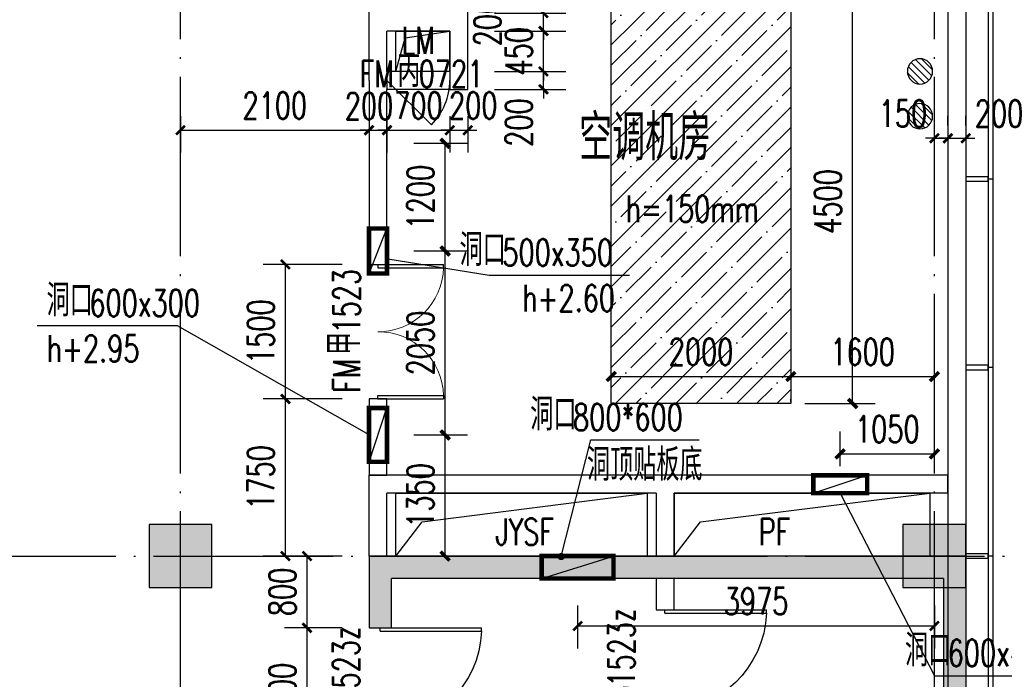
# Model space of a CAD drawing. Extents: x 797781 to 1255204, y 21234 to 1024248.
# Tile 663 of 1056: x 978716 to 989687, y 674708 to 682057. Entities that reach past the tile are written whole.
import ezdxf

# ---------------------------------------------------------------- set-up
doc = ezdxf.new("R2010")
doc.units = 0
doc.header["$LTSCALE"] = 1000
doc.header["$MEASUREMENT"] = 0
doc.linetypes.add('230303生产综合楼-平面图_t8$0$DOTE', pattern=[2.42, 2, -0.2, 0.02, -0.2])
for name, color, linetype in [('230303生产综合楼-平面图_t8$0$3T_WOOD', 21, 'Continuous'), ('230303生产综合楼-平面图_t8$0$COLUMN', 40, 'Continuous'), ('230303生产综合楼-平面图_t8$0$CURTWALL', 4, 'Continuous'), ('230303生产综合楼-平面图_t8$0$DIM_LEAD', 3, 'Continuous'), ('230303生产综合楼-平面图_t8$0$DOOR_FIRE', 4, 'Continuous'), ('230303生产综合楼-平面图_t8$0$DOOR_FIRE_TEXT', 7, 'Continuous'), ('230303生产综合楼-平面图_t8$0$DOTE', 1, '230303生产综合楼-平面图_t8$0$DOTE'), ('230303生产综合楼-平面图_t8$0$H-楼板留洞', 6, 'Continuous'), ('230303生产综合楼-平面图_t8$0$PUB_DIM', 3, 'Continuous'), ('230303生产综合楼-平面图_t8$0$PUB_HATCH', 8, 'Continuous'), ('230303生产综合楼-平面图_t8$0$PUB_TEXT', 7, 'Continuous'), ('230303生产综合楼-平面图_t8$0$STAIR', 2, 'Continuous'), ('230303生产综合楼-平面图_t8$0$WALL', 40, 'Continuous'), ('230303生产综合楼-平面图_t8$0$WINDOW_TEXT', 7, 'Continuous'), ('230303生产综合楼-平面图_t8$0$条件', 7, 'Continuous'), ('230303生产综合楼-平面图_t8$0$板洞', 6, 'Continuous'), ('230303生产综合楼-平面图_t8$0$水管', 4, 'Continuous'), ('A-暖通提建筑洞口', 1, 'Continuous'), ('DIM_LEAD', 3, 'Continuous'), ('DUCT-新风设备标注', 3, 'Continuous'), ('EQUIP_地漏', 7, 'Continuous'), ('PUB_DIM', 3, 'Continuous'), ('PUB_HATCH', 8, 'Continuous'), ('PUB_TEXT', 7, 'Continuous'), ('WINDOW', 4, 'Continuous')]:
    doc.layers.add(name, color=color, linetype=linetype)
doc.styles.add('230303生产综合楼-平面图_t8$0$_TCH_DIM', font='SIMPLEX', dxfattribs={"bigfont": 'GBCBIG'})
doc.styles.add('230303生产综合楼-平面图_T8$0$_TCH_DIM_T3', font='SIMPLEX', dxfattribs={"width": 0.705882, "bigfont": 'GBCBIG'})
doc.styles.add('230303生产综合楼-平面图_t8$0$_TCH_WINDOW', font='SIMPLEX', dxfattribs={"height": 3.5, "bigfont": 'GBCBIG'})
doc.styles.add('_TCH_DIM', font='SIMPLEX', dxfattribs={"bigfont": 'GBCBIG'})
doc.styles.add('_TCH_DIM_T3', font='SIMPLEX', dxfattribs={"width": 0.705882, "bigfont": 'GBCBIG'})
doc.dimstyles.new('230303生产综合楼-平面图_T8$0$_TCH_ARCH&&100', dxfattribs={"dimtxt": 297.5, "dimasz": 100, "dimexe": 250, "dimexo": 300, "dimgap": 126.25, "dimtad": 1, "dimdec": 0, "dimzin": 0, "dimdsep": 46, "dimtxsty": '230303生产综合楼-平面图_T8$0$_TCH_DIM_T3', "dimblk": '230303生产综合楼-平面图_t8$0$_ArchTick', "dimcen": 0.09, "dimclrt": 7, "dimazin": 2, "dimtfac": 1, "dimtdec": 0, "dimtix": 1, "dimtmove": 2, "dimatfit": 3, "dimfxl": 1, "dimtolj": 1, "dimtzin": 0, "dimarcsym": 0})
doc.dimstyles.new('_TCH_ARCH&&100', dxfattribs={"dimtxt": 297.5, "dimasz": 100, "dimexe": 250, "dimexo": 300, "dimgap": 126.25, "dimtad": 1, "dimdec": 0, "dimzin": 0, "dimdsep": 46, "dimtxsty": '_TCH_DIM_T3', "dimblk": 'ARCHTICK', "dimcen": 0.09, "dimclrt": 7, "dimazin": 2, "dimtfac": 1, "dimtdec": 0, "dimtix": 1, "dimtmove": 2, "dimatfit": 3, "dimfxl": 1, "dimtolj": 1, "dimtzin": 0, "dimarcsym": 0})

# ---------------------------------------------------------------- blocks, each defined once
blk = doc.blocks.new('_ArchTick')
at = {"color": 0, "linetype": 'ByBlock', "const_width": 0.4}
blk.add_lwpolyline([(-0.5, -0.5), (0.5, 0.5)], dxfattribs=at)
blk = doc.blocks.new('*D6590')
at = {"layer": 'Defpoints', "color": 0, "transparency": 16777216}
for p in [(750509, 570018), (749459, 569580), (750509, 569580)]:
    blk.add_point(p, dxfattribs=at)
at = {"layer": 'PUB_DIM', "color": 0, "lineweight": -2, "transparency": 16777216}
for p, q in [((749459, 569880), (749459, 570268)), ((750509, 569880), (750509, 570268)), ((749459, 570018), (750509, 570018))]:
    blk.add_line(p, q, dxfattribs=at)
at = {"layer": 'PUB_DIM', "color": 0, "lineweight": -2, "transparency": 16777216, "xscale": 100, "yscale": 100, "zscale": 100, "rotation": 180}
blk.add_blockref('_ArchTick', (749459, 570018), dxfattribs=at)
at = {"layer": 'PUB_DIM', "color": 0, "lineweight": -2, "transparency": 16777216, "xscale": 100, "yscale": 100, "zscale": 100}
blk.add_blockref('_ArchTick', (750509, 570018), dxfattribs=at)
at = {"layer": 'PUB_DIM', "color": 7, "transparency": 16777216, "insert": (749984, 570293), "char_height": 297.5, "attachment_point": 5, "style": '_TCH_DIM_T3'}
blk.add_mtext('\\A1;1050', dxfattribs=at)
blk = doc.blocks.new('*D6595')
at = {"layer": 'Defpoints', "color": 0, "transparency": 16777216}
for p in [(744409, 570229), (745057, 570229), (744409, 568880)]:
    blk.add_point(p, dxfattribs=at)
at = {"layer": 'PUB_DIM', "color": 0, "lineweight": -2, "transparency": 16777216}
for p, q in [((744709, 570229), (745307, 570229)), ((745057, 568880), (745057, 570229)), ((744709, 568880), (745307, 568880))]:
    blk.add_line(p, q, dxfattribs=at)
at = {"layer": 'PUB_DIM', "color": 0, "lineweight": -2, "transparency": 16777216, "xscale": 100, "yscale": 100, "zscale": 100}
for p, rotation in [((745057, 570229), 90), ((745057, 568880), 270)]:
    blk.add_blockref('_ArchTick', p, dxfattribs=dict(at, rotation=rotation))
at = {"layer": 'PUB_DIM', "color": 7, "transparency": 16777216, "insert": (744782, 569554), "char_height": 297.5, "attachment_point": 5, "rotation": 90, "style": '_TCH_DIM_T3'}
blk.add_mtext('\\A1;1350', dxfattribs=at)
blk = doc.blocks.new('*D6596')
at = {"layer": 'Defpoints', "color": 0, "transparency": 16777216}
for p in [(744409, 572279), (745057, 572279), (744409, 570229)]:
    blk.add_point(p, dxfattribs=at)
at = {"layer": 'PUB_DIM', "color": 0, "lineweight": -2, "transparency": 16777216}
for p, q in [((744709, 572279), (745307, 572279)), ((745057, 570229), (745057, 572279)), ((744709, 570229), (745307, 570229))]:
    blk.add_line(p, q, dxfattribs=at)
at = {"layer": 'PUB_DIM', "color": 0, "lineweight": -2, "transparency": 16777216, "xscale": 100, "yscale": 100, "zscale": 100}
for p, rotation in [((745057, 572279), 90), ((745057, 570229), 270)]:
    blk.add_blockref('_ArchTick', p, dxfattribs=dict(at, rotation=rotation))
at = {"layer": 'PUB_DIM', "color": 7, "transparency": 16777216, "insert": (744782, 571254), "char_height": 297.5, "attachment_point": 5, "rotation": 90, "style": '_TCH_DIM_T3'}
blk.add_mtext('\\A1;2050', dxfattribs=at)
blk = doc.blocks.new('*D6597')
at = {"layer": 'Defpoints', "color": 0, "transparency": 16777216}
for p in [(744409, 573479), (745057, 573479), (744409, 572279)]:
    blk.add_point(p, dxfattribs=at)
at = {"layer": 'PUB_DIM', "color": 0, "lineweight": -2, "transparency": 16777216}
for p, q in [((744709, 573479), (745307, 573479)), ((745057, 572279), (745057, 573479)), ((744709, 572279), (745307, 572279))]:
    blk.add_line(p, q, dxfattribs=at)
at = {"layer": 'PUB_DIM', "color": 0, "lineweight": -2, "transparency": 16777216, "xscale": 100, "yscale": 100, "zscale": 100}
for p, rotation in [((745057, 573479), 90), ((745057, 572279), 270)]:
    blk.add_blockref('_ArchTick', p, dxfattribs=dict(at, rotation=rotation))
at = {"layer": 'PUB_DIM', "color": 7, "transparency": 16777216, "insert": (744782, 572879), "char_height": 297.5, "attachment_point": 5, "rotation": 90, "style": '_TCH_DIM_T3'}
blk.add_mtext('\\A1;1200', dxfattribs=at)
blk = doc.blocks.new('$TwtSys$00000141')
for p, q in [((-94.2, 7.7), (-10.1, 91.8)), ((-94.2, 7.7), (-10.1, 91.8)), ((-87.2, -35.1), (35.1, 87.2)), ((-87.2, -35.1), (35.1, 87.2)), ((-66.5, -66.5), (66.5, 66.5)), ((-66.5, -66.5), (66.5, 66.5)), ((-32.4, -87.1), (87.6, 32.9)), ((-32.4, -87.1), (87.6, 32.9)), ((11.4, -92.3), (92.3, -11.4)), ((11.4, -92.3), (92.3, -11.4))]:
    blk.add_line(p, q)
blk.add_circle((0, 0), 94)
blk.add_circle((0, 0), 94)
blk = doc.blocks.new('9FDL')
at = {"layer": 'EQUIP_地漏', "xscale": -1.5, "yscale": 1.5, "zscale": 1.5, "rotation": 180}
for p in [(1203814, 498477), (1203814, 497977)]:
    blk.add_blockref('$TwtSys$00000141', p, dxfattribs=at)
blk = doc.blocks.new('230303生产综合楼-平面图_t8$0$6WLGJ')
at = {"layer": '230303生产综合楼-平面图_t8$0$3T_WOOD'}
for points in [[(1106291, 382612), (1106291, 382562), (1106541, 382562), (1106541, 382612)], [(1106291, 380512), (1106291, 380462), (1106541, 380462), (1106541, 380512)], [(1106291, 378412), (1106291, 378362), (1106541, 378362), (1106541, 378412)]]:
    blk.add_lwpolyline(points, close=True, dxfattribs=at)
for points in [[(1106591, 382587), (1106541, 382587)], [(1106591, 380487), (1106541, 380487)], [(1106591, 378387), (1106541, 378387)]]:
    blk.add_lwpolyline(points, dxfattribs=at)
blk = doc.blocks.new('230303生产综合楼-平面图_t8$0$$DorLib2D$00000225')
at = {"color": 0}
for p, q in [((0.475, -0.0014), (0.475, 0.7521)), ((0.475, 0.7521), (0.5, 0.7521)), ((0.5, -0.0014), (0.5, 0.7521)), ((-0.5, 0), (-0.5, 0.252)), ((-0.475, 0.252), (-0.5, 0.252)), ((-0.475, 0), (-0.475, 0.252)), ((-0.475, 0), (-0.5, 0)), ((0.475, -0.0014), (0.5, -0.0014))]:
    blk.add_line(p, q, dxfattribs=at)
for centre, radius, start, end in [((0.5046, -0.0019), 0.7546, 92.24927, 179.72377), ((-0.5008, 0.0026), 0.2508, 359.78987, 84.09744)]:
    blk.add_arc(centre, radius, start, end, dxfattribs=at)
blk = doc.blocks.new('230303生产综合楼-平面图_t8$0$_ArchTick')
at = {"color": 0, "linetype": 'ByBlock', "const_width": 0.3}
blk.add_lwpolyline([(-0.5, -0.5), (0.5, 0.5)], dxfattribs=at)
blk = doc.blocks.new('*D6274')
at = {"layer": '230303生产综合楼-平面图_t8$0$PUB_DIM', "color": 0, "lineweight": -2, "transparency": 16777216}
for p, q in [((808848, 182549), (808208, 182549)), ((808458, 181049), (808458, 182549)), ((808848, 181049), (808208, 181049))]:
    blk.add_line(p, q, dxfattribs=at)
at = {"layer": 'Defpoints', "color": 0, "transparency": 16777216}
for p in [(808458, 182549), (809148, 182549), (809148, 181049)]:
    blk.add_point(p, dxfattribs=at)
at = {"layer": '230303生产综合楼-平面图_t8$0$PUB_DIM', "color": 0, "lineweight": -2, "transparency": 16777216, "xscale": 100, "yscale": 100, "zscale": 100}
for p, rotation in [((808458, 182549), 90), ((808458, 181049), 270)]:
    blk.add_blockref('230303生产综合楼-平面图_t8$0$_ArchTick', p, dxfattribs=dict(at, rotation=rotation))
at = {"layer": '230303生产综合楼-平面图_t8$0$PUB_DIM', "color": 7, "transparency": 16777216, "insert": (808183, 181799), "char_height": 297.5, "attachment_point": 5, "rotation": 90, "style": '230303生产综合楼-平面图_T8$0$_TCH_DIM_T3'}
blk.add_mtext('\\A1;1500', dxfattribs=at)
blk = doc.blocks.new('*D6275')
at = {"layer": '230303生产综合楼-平面图_t8$0$PUB_DIM', "color": 0, "lineweight": -2, "transparency": 16777216}
for p, q in [((808848, 183349), (808208, 183349)), ((808458, 182549), (808458, 183349)), ((808848, 182549), (808208, 182549))]:
    blk.add_line(p, q, dxfattribs=at)
at = {"layer": 'Defpoints', "color": 0, "transparency": 16777216}
for p in [(808458, 183349), (809148, 183349), (809148, 182549)]:
    blk.add_point(p, dxfattribs=at)
at = {"layer": '230303生产综合楼-平面图_t8$0$PUB_DIM', "color": 0, "lineweight": -2, "transparency": 16777216, "xscale": 100, "yscale": 100, "zscale": 100}
for p, rotation in [((808458, 183349), 90), ((808458, 182549), 270)]:
    blk.add_blockref('230303生产综合楼-平面图_t8$0$_ArchTick', p, dxfattribs=dict(at, rotation=rotation))
at = {"layer": '230303生产综合楼-平面图_t8$0$PUB_DIM', "color": 7, "transparency": 16777216, "insert": (808183, 182949), "char_height": 297.5, "attachment_point": 5, "rotation": 90, "style": '230303生产综合楼-平面图_T8$0$_TCH_DIM_T3'}
blk.add_mtext('\\A1;800', dxfattribs=at)
blk = doc.blocks.new('*D6278')
at = {"layer": '230303生产综合楼-平面图_t8$0$PUB_DIM', "color": 0, "lineweight": -2, "transparency": 16777216}
for p, q in [((811473, 182799), (811473, 182320)), ((815448, 182799), (815448, 182320)), ((811473, 182570), (815448, 182570))]:
    blk.add_line(p, q, dxfattribs=at)
at = {"layer": 'Defpoints', "color": 0, "transparency": 16777216}
for p in [(811473, 183099), (815448, 183099), (815448, 182570)]:
    blk.add_point(p, dxfattribs=at)
at = {"layer": '230303生产综合楼-平面图_t8$0$PUB_DIM', "color": 0, "lineweight": -2, "transparency": 16777216, "xscale": 100, "yscale": 100, "zscale": 100, "rotation": 180}
blk.add_blockref('230303生产综合楼-平面图_t8$0$_ArchTick', (811473, 182570), dxfattribs=at)
at = {"layer": '230303生产综合楼-平面图_t8$0$PUB_DIM', "color": 0, "lineweight": -2, "transparency": 16777216, "xscale": 100, "yscale": 100, "zscale": 100}
blk.add_blockref('230303生产综合楼-平面图_t8$0$_ArchTick', (815448, 182570), dxfattribs=at)
at = {"layer": '230303生产综合楼-平面图_t8$0$PUB_DIM', "color": 7, "transparency": 16777216, "insert": (813461, 182845), "char_height": 297.5, "attachment_point": 5, "style": '230303生产综合楼-平面图_T8$0$_TCH_DIM_T3'}
blk.add_mtext('\\A1;3975', dxfattribs=at)
blk = doc.blocks.new('$DorLib2D$00000114')
at = {"color": 0}
blk.add_line((0.5, 0), (-0.207, 0.707), dxfattribs=at)
blk.add_arc((0.5, 0), 1, 135, 180, dxfattribs=at)
blk = doc.blocks.new('*D2976')
at = {"layer": 'Defpoints', "color": 0, "transparency": 16777216}
for p in [(987165, 682281), (987997, 682281), (987165, 677781)]:
    blk.add_point(p, dxfattribs=at)
at = {"layer": 'PUB_DIM', "color": 0, "lineweight": -2, "transparency": 16777216}
for p, q in [((987465, 682281), (988247, 682281)), ((987997, 677781), (987997, 682281)), ((987465, 677781), (988247, 677781))]:
    blk.add_line(p, q, dxfattribs=at)
at = {"layer": 'PUB_DIM', "color": 0, "lineweight": -2, "transparency": 16777216, "xscale": 100, "yscale": 100, "zscale": 100}
for p, rotation in [((987997, 682281), 90), ((987997, 677781), 270)]:
    blk.add_blockref('_ArchTick', p, dxfattribs=dict(at, rotation=rotation))
at = {"layer": 'PUB_DIM', "color": 7, "transparency": 16777216, "insert": (987722, 680031), "char_height": 297.5, "attachment_point": 5, "rotation": 90, "style": '_TCH_DIM_T3'}
blk.add_mtext('\\A1;4500', dxfattribs=at)
blk = doc.blocks.new('*D2978')
at = {"layer": 'Defpoints', "color": 0, "transparency": 16777216}
for p in [(987308, 678099), (988908, 678099), (988908, 678082)]:
    blk.add_point(p, dxfattribs=at)
at = {"layer": 'PUB_DIM', "color": 0, "lineweight": -2, "transparency": 16777216}
for p, q in [((987308, 678082), (988908, 678082)), ((987308, 677799), (987308, 677832)), ((988908, 677799), (988908, 677832))]:
    blk.add_line(p, q, dxfattribs=at)
at = {"layer": 'PUB_DIM', "color": 0, "lineweight": -2, "transparency": 16777216, "xscale": 100, "yscale": 100, "zscale": 100, "rotation": 180}
blk.add_blockref('_ArchTick', (987308, 678082), dxfattribs=at)
at = {"layer": 'PUB_DIM', "color": 0, "lineweight": -2, "transparency": 16777216, "xscale": 100, "yscale": 100, "zscale": 100}
blk.add_blockref('_ArchTick', (988908, 678082), dxfattribs=at)
at = {"layer": 'PUB_DIM', "color": 7, "transparency": 16777216, "insert": (988108, 678357), "char_height": 297.5, "attachment_point": 5, "style": '_TCH_DIM_T3'}
blk.add_mtext('\\A1;1600', dxfattribs=at)
blk = doc.blocks.new('*D2979')
at = {"layer": 'Defpoints', "color": 0, "transparency": 16777216}
for p in [(985308, 678099), (987308, 678099), (987308, 678082)]:
    blk.add_point(p, dxfattribs=at)
at = {"layer": 'PUB_DIM', "color": 0, "lineweight": -2, "transparency": 16777216}
for p, q in [((985308, 678082), (987308, 678082)), ((985308, 677799), (985308, 677832)), ((987308, 677799), (987308, 677832))]:
    blk.add_line(p, q, dxfattribs=at)
at = {"layer": 'PUB_DIM', "color": 0, "lineweight": -2, "transparency": 16777216, "xscale": 100, "yscale": 100, "zscale": 100, "rotation": 180}
blk.add_blockref('_ArchTick', (985308, 678082), dxfattribs=at)
at = {"layer": 'PUB_DIM', "color": 0, "lineweight": -2, "transparency": 16777216, "xscale": 100, "yscale": 100, "zscale": 100}
blk.add_blockref('_ArchTick', (987308, 678082), dxfattribs=at)
at = {"layer": 'PUB_DIM', "color": 7, "transparency": 16777216, "insert": (986308, 678357), "char_height": 297.5, "attachment_point": 5, "style": '_TCH_DIM_T3'}
blk.add_mtext('\\A1;2000', dxfattribs=at)
blk = doc.blocks.new('*D4808')
at = {"layer": '230303生产综合楼-平面图_t8$0$PUB_DIM', "color": 0, "lineweight": -2, "transparency": 16777216}
for p, q in [((988908, 680879), (988908, 680986)), ((989058, 680879), (989058, 680986)), ((988908, 680736), (988808, 680736)), ((988908, 680736), (989058, 680736)), ((989058, 680736), (989158, 680736))]:
    blk.add_line(p, q, dxfattribs=at)
at = {"layer": 'Defpoints', "color": 0, "transparency": 16777216}
for p in [(989058, 680736), (988908, 680579), (989058, 680579)]:
    blk.add_point(p, dxfattribs=at)
at = {"layer": '230303生产综合楼-平面图_t8$0$PUB_DIM', "color": 0, "lineweight": -2, "transparency": 16777216, "xscale": 100, "yscale": 100, "zscale": 100}
blk.add_blockref('230303生产综合楼-平面图_t8$0$_ArchTick', (988908, 680736), dxfattribs=at)
at = {"layer": '230303生产综合楼-平面图_t8$0$PUB_DIM', "color": 0, "lineweight": -2, "transparency": 16777216, "xscale": 100, "yscale": 100, "zscale": 100, "rotation": 180}
blk.add_blockref('230303生产综合楼-平面图_t8$0$_ArchTick', (989058, 680736), dxfattribs=at)
at = {"layer": '230303生产综合楼-平面图_t8$0$PUB_DIM', "color": 7, "transparency": 16777216, "insert": (988558, 681011), "char_height": 297.5, "attachment_point": 5, "style": '230303生产综合楼-平面图_T8$0$_TCH_DIM_T3'}
blk.add_mtext('\\A1;150', dxfattribs=at)
blk = doc.blocks.new('*D4809')
at = {"layer": '230303生产综合楼-平面图_t8$0$PUB_DIM', "color": 0, "lineweight": -2, "transparency": 16777216}
for p, q in [((989058, 680879), (989058, 680986)), ((989258, 680879), (989258, 680986)), ((989058, 680736), (988958, 680736)), ((989058, 680736), (989258, 680736)), ((989258, 680736), (989358, 680736))]:
    blk.add_line(p, q, dxfattribs=at)
at = {"layer": 'Defpoints', "color": 0, "transparency": 16777216}
for p in [(989258, 680736), (989058, 680579), (989258, 680579)]:
    blk.add_point(p, dxfattribs=at)
at = {"layer": '230303生产综合楼-平面图_t8$0$PUB_DIM', "color": 0, "lineweight": -2, "transparency": 16777216, "xscale": 100, "yscale": 100, "zscale": 100}
blk.add_blockref('230303生产综合楼-平面图_t8$0$_ArchTick', (989058, 680736), dxfattribs=at)
at = {"layer": '230303生产综合楼-平面图_t8$0$PUB_DIM', "color": 0, "lineweight": -2, "transparency": 16777216, "xscale": 100, "yscale": 100, "zscale": 100, "rotation": 180}
blk.add_blockref('230303生产综合楼-平面图_t8$0$_ArchTick', (989258, 680736), dxfattribs=at)
at = {"layer": '230303生产综合楼-平面图_t8$0$PUB_DIM', "color": 7, "transparency": 16777216, "insert": (989628, 681011), "char_height": 297.5, "attachment_point": 5, "style": '230303生产综合楼-平面图_T8$0$_TCH_DIM_T3'}
blk.add_mtext('\\A1;200', dxfattribs=at)
blk = doc.blocks.new('*D4880')
at = {"layer": '230303生产综合楼-平面图_t8$0$PUB_DIM', "color": 0, "lineweight": -2, "transparency": 16777216}
for p, q in [((984552, 681481), (984552, 681581)), ((984008, 681481), (984802, 681481)), ((984552, 681281), (984552, 681481)), ((984008, 681281), (984802, 681281)), ((984552, 681281), (984552, 681181))]:
    blk.add_line(p, q, dxfattribs=at)
at = {"layer": 'Defpoints', "color": 0, "transparency": 16777216}
for p in [(983708, 681481), (984552, 681481), (983708, 681281)]:
    blk.add_point(p, dxfattribs=at)
at = {"layer": '230303生产综合楼-平面图_t8$0$PUB_DIM', "color": 0, "lineweight": -2, "transparency": 16777216, "xscale": 100, "yscale": 100, "zscale": 100}
for p, rotation in [((984552, 681481), 270), ((984552, 681281), 90)]:
    blk.add_blockref('230303生产综合楼-平面图_t8$0$_ArchTick', p, dxfattribs=dict(at, rotation=rotation))
at = {"layer": '230303生产综合楼-平面图_t8$0$PUB_DIM', "color": 7, "transparency": 16777216, "insert": (984277, 680911), "char_height": 297.5, "attachment_point": 5, "rotation": 90, "style": '230303生产综合楼-平面图_T8$0$_TCH_DIM_T3'}
blk.add_mtext('\\A1;200', dxfattribs=at)
blk = doc.blocks.new('*D4881')
at = {"layer": '230303生产综合楼-平面图_t8$0$PUB_DIM', "color": 0, "lineweight": -2, "transparency": 16777216}
for p, q in [((984552, 681931), (984552, 682031)), ((984008, 681931), (984802, 681931)), ((984552, 681481), (984552, 681931)), ((984008, 681481), (984802, 681481)), ((984552, 681481), (984552, 681381))]:
    blk.add_line(p, q, dxfattribs=at)
at = {"layer": 'Defpoints', "color": 0, "transparency": 16777216}
for p in [(983708, 681931), (984552, 681931), (983708, 681481)]:
    blk.add_point(p, dxfattribs=at)
at = {"layer": '230303生产综合楼-平面图_t8$0$PUB_DIM', "color": 0, "lineweight": -2, "transparency": 16777216, "xscale": 100, "yscale": 100, "zscale": 100}
for p, rotation in [((984552, 681931), 270), ((984552, 681481), 90)]:
    blk.add_blockref('230303生产综合楼-平面图_t8$0$_ArchTick', p, dxfattribs=dict(at, rotation=rotation))
at = {"layer": '230303生产综合楼-平面图_t8$0$PUB_DIM', "color": 7, "transparency": 16777216, "insert": (984277, 681706), "char_height": 297.5, "attachment_point": 5, "rotation": 90, "style": '230303生产综合楼-平面图_T8$0$_TCH_DIM_T3'}
blk.add_mtext('\\A1;450', dxfattribs=at)
blk = doc.blocks.new('*D4882')
at = {"layer": '230303生产综合楼-平面图_t8$0$PUB_DIM', "color": 0, "lineweight": -2, "transparency": 16777216}
for p, q in [((984552, 682131), (984552, 682231)), ((984008, 682131), (984802, 682131)), ((984552, 681931), (984552, 682131)), ((984008, 681931), (984802, 681931)), ((984552, 681931), (984552, 681831))]:
    blk.add_line(p, q, dxfattribs=at)
at = {"layer": 'Defpoints', "color": 0, "transparency": 16777216}
for p in [(983708, 682131), (984552, 682131), (983708, 681931)]:
    blk.add_point(p, dxfattribs=at)
at = {"layer": '230303生产综合楼-平面图_t8$0$PUB_DIM', "color": 0, "lineweight": -2, "transparency": 16777216, "xscale": 100, "yscale": 100, "zscale": 100}
for p, rotation in [((984552, 682131), 270), ((984552, 681931), 90)]:
    blk.add_blockref('230303生产综合楼-平面图_t8$0$_ArchTick', p, dxfattribs=dict(at, rotation=rotation))
at = {"layer": '230303生产综合楼-平面图_t8$0$PUB_DIM', "color": 7, "transparency": 16777216, "insert": (983927, 682031), "char_height": 297.5, "attachment_point": 5, "rotation": 90, "style": '230303生产综合楼-平面图_T8$0$_TCH_DIM_T3'}
blk.add_mtext('\\A1;200', dxfattribs=at)
blk = doc.blocks.new('*D4886')
at = {"layer": '230303生产综合楼-平面图_t8$0$PUB_DIM', "color": 0, "lineweight": -2, "transparency": 16777216}
for p, q in [((983508, 680981), (983508, 680576)), ((983708, 680981), (983708, 680576)), ((983508, 680826), (983408, 680826)), ((983508, 680826), (983708, 680826)), ((983708, 680826), (983808, 680826))]:
    blk.add_line(p, q, dxfattribs=at)
at = {"layer": 'Defpoints', "color": 0, "transparency": 16777216}
for p in [(983508, 681281), (983708, 681281), (983708, 680826)]:
    blk.add_point(p, dxfattribs=at)
at = {"layer": '230303生产综合楼-平面图_t8$0$PUB_DIM', "color": 0, "lineweight": -2, "transparency": 16777216, "xscale": 100, "yscale": 100, "zscale": 100}
blk.add_blockref('230303生产综合楼-平面图_t8$0$_ArchTick', (983508, 680826), dxfattribs=at)
at = {"layer": '230303生产综合楼-平面图_t8$0$PUB_DIM', "color": 0, "lineweight": -2, "transparency": 16777216, "xscale": 100, "yscale": 100, "zscale": 100, "rotation": 180}
blk.add_blockref('230303生产综合楼-平面图_t8$0$_ArchTick', (983708, 680826), dxfattribs=at)
at = {"layer": '230303生产综合楼-平面图_t8$0$PUB_DIM', "color": 7, "transparency": 16777216, "insert": (983769, 681101), "char_height": 297.5, "attachment_point": 5, "style": '230303生产综合楼-平面图_T8$0$_TCH_DIM_T3'}
blk.add_mtext('\\A1;200', dxfattribs=at)
blk = doc.blocks.new('*D4887')
at = {"layer": '230303生产综合楼-平面图_t8$0$PUB_DIM', "color": 0, "lineweight": -2, "transparency": 16777216}
for p, q in [((982808, 680981), (982808, 680576)), ((983508, 680981), (983508, 680576)), ((982808, 680826), (982708, 680826)), ((982808, 680826), (983508, 680826)), ((983508, 680826), (983608, 680826))]:
    blk.add_line(p, q, dxfattribs=at)
at = {"layer": 'Defpoints', "color": 0, "transparency": 16777216}
for p in [(982808, 681281), (983508, 681281), (983508, 680826)]:
    blk.add_point(p, dxfattribs=at)
at = {"layer": '230303生产综合楼-平面图_t8$0$PUB_DIM', "color": 0, "lineweight": -2, "transparency": 16777216, "xscale": 100, "yscale": 100, "zscale": 100}
blk.add_blockref('230303生产综合楼-平面图_t8$0$_ArchTick', (982808, 680826), dxfattribs=at)
at = {"layer": '230303生产综合楼-平面图_t8$0$PUB_DIM', "color": 0, "lineweight": -2, "transparency": 16777216, "xscale": 100, "yscale": 100, "zscale": 100, "rotation": 180}
blk.add_blockref('230303生产综合楼-平面图_t8$0$_ArchTick', (983508, 680826), dxfattribs=at)
at = {"layer": '230303生产综合楼-平面图_t8$0$PUB_DIM', "color": 7, "transparency": 16777216, "insert": (983158, 681101), "char_height": 297.5, "attachment_point": 5, "style": '230303生产综合楼-平面图_T8$0$_TCH_DIM_T3'}
blk.add_mtext('\\A1;700', dxfattribs=at)
blk = doc.blocks.new('*D4888')
at = {"layer": '230303生产综合楼-平面图_t8$0$PUB_DIM', "color": 0, "lineweight": -2, "transparency": 16777216}
for p, q in [((982608, 680981), (982608, 680576)), ((982808, 680981), (982808, 680576)), ((982608, 680826), (982508, 680826)), ((982608, 680826), (982808, 680826)), ((982808, 680826), (982908, 680826))]:
    blk.add_line(p, q, dxfattribs=at)
at = {"layer": 'Defpoints', "color": 0, "transparency": 16777216}
for p in [(982608, 681281), (982808, 681281), (982808, 680826)]:
    blk.add_point(p, dxfattribs=at)
at = {"layer": '230303生产综合楼-平面图_t8$0$PUB_DIM', "color": 0, "lineweight": -2, "transparency": 16777216, "xscale": 100, "yscale": 100, "zscale": 100}
blk.add_blockref('230303生产综合楼-平面图_t8$0$_ArchTick', (982608, 680826), dxfattribs=at)
at = {"layer": '230303生产综合楼-平面图_t8$0$PUB_DIM', "color": 0, "lineweight": -2, "transparency": 16777216, "xscale": 100, "yscale": 100, "zscale": 100, "rotation": 180}
blk.add_blockref('230303生产综合楼-平面图_t8$0$_ArchTick', (982808, 680826), dxfattribs=at)
at = {"layer": '230303生产综合楼-平面图_t8$0$PUB_DIM', "color": 7, "transparency": 16777216, "insert": (982608, 681095), "char_height": 297.5, "attachment_point": 5, "style": '230303生产综合楼-平面图_T8$0$_TCH_DIM_T3'}
blk.add_mtext('\\A1;200', dxfattribs=at)
blk = doc.blocks.new('*D4889')
at = {"layer": '230303生产综合楼-平面图_t8$0$PUB_DIM', "color": 0, "lineweight": -2, "transparency": 16777216}
for p, q in [((980508, 680981), (980508, 680576)), ((982608, 680981), (982608, 680576)), ((980508, 680826), (982608, 680826))]:
    blk.add_line(p, q, dxfattribs=at)
at = {"layer": 'Defpoints', "color": 0, "transparency": 16777216}
for p in [(980508, 681281), (982608, 681281), (982608, 680826)]:
    blk.add_point(p, dxfattribs=at)
at = {"layer": '230303生产综合楼-平面图_t8$0$PUB_DIM', "color": 0, "lineweight": -2, "transparency": 16777216, "xscale": 100, "yscale": 100, "zscale": 100, "rotation": 180}
blk.add_blockref('230303生产综合楼-平面图_t8$0$_ArchTick', (980508, 680826), dxfattribs=at)
at = {"layer": '230303生产综合楼-平面图_t8$0$PUB_DIM', "color": 0, "lineweight": -2, "transparency": 16777216, "xscale": 100, "yscale": 100, "zscale": 100}
blk.add_blockref('230303生产综合楼-平面图_t8$0$_ArchTick', (982608, 680826), dxfattribs=at)
at = {"layer": '230303生产综合楼-平面图_t8$0$PUB_DIM', "color": 7, "transparency": 16777216, "insert": (981558, 681101), "char_height": 297.5, "attachment_point": 5, "style": '230303生产综合楼-平面图_T8$0$_TCH_DIM_T3'}
blk.add_mtext('\\A1;2100', dxfattribs=at)
blk = doc.blocks.new('*D4890')
at = {"layer": '230303生产综合楼-平面图_t8$0$PUB_DIM', "color": 0, "lineweight": -2, "transparency": 16777216}
for p, q in [((982308, 679331), (981427, 679331)), ((981677, 677831), (981677, 679331)), ((982308, 677831), (981427, 677831))]:
    blk.add_line(p, q, dxfattribs=at)
at = {"layer": 'Defpoints', "color": 0, "transparency": 16777216}
for p in [(981677, 679331), (982608, 679331), (982608, 677831)]:
    blk.add_point(p, dxfattribs=at)
at = {"layer": '230303生产综合楼-平面图_t8$0$PUB_DIM', "color": 0, "lineweight": -2, "transparency": 16777216, "xscale": 100, "yscale": 100, "zscale": 100}
for p, rotation in [((981677, 679331), 90), ((981677, 677831), 270)]:
    blk.add_blockref('230303生产综合楼-平面图_t8$0$_ArchTick', p, dxfattribs=dict(at, rotation=rotation))
at = {"layer": '230303生产综合楼-平面图_t8$0$PUB_DIM', "color": 7, "transparency": 16777216, "insert": (981402, 678581), "char_height": 297.5, "attachment_point": 5, "rotation": 90, "style": '230303生产综合楼-平面图_T8$0$_TCH_DIM_T3'}
blk.add_mtext('\\A1;1500', dxfattribs=at)
blk = doc.blocks.new('*D4891')
at = {"layer": '230303生产综合楼-平面图_t8$0$PUB_DIM', "color": 0, "lineweight": -2, "transparency": 16777216}
for p, q in [((982308, 677831), (981427, 677831)), ((981677, 676081), (981677, 677831)), ((982308, 676081), (981427, 676081))]:
    blk.add_line(p, q, dxfattribs=at)
at = {"layer": 'Defpoints', "color": 0, "transparency": 16777216}
for p in [(981677, 677831), (982608, 677831), (982608, 676081)]:
    blk.add_point(p, dxfattribs=at)
at = {"layer": '230303生产综合楼-平面图_t8$0$PUB_DIM', "color": 0, "lineweight": -2, "transparency": 16777216, "xscale": 100, "yscale": 100, "zscale": 100}
for p, rotation in [((981677, 677831), 90), ((981677, 676081), 270)]:
    blk.add_blockref('230303生产综合楼-平面图_t8$0$_ArchTick', p, dxfattribs=dict(at, rotation=rotation))
at = {"layer": '230303生产综合楼-平面图_t8$0$PUB_DIM', "color": 7, "transparency": 16777216, "insert": (981402, 676956), "char_height": 297.5, "attachment_point": 5, "rotation": 90, "style": '230303生产综合楼-平面图_T8$0$_TCH_DIM_T3'}
blk.add_mtext('\\A1;1750', dxfattribs=at)
blk = doc.blocks.new('230303生产综合楼-平面图_t8$0$$DorLib2D$00000002')
for p, q in [((-0.5, 0), (-0.5, 0.4875)), ((-0.475, 0.4875), (-0.5, 0.4875)), ((-0.475, 0), (-0.475, 0.4875)), ((0.475, 0), (0.475, 0.4875)), ((0.475, 0.4875), (0.5, 0.4875)), ((0.5, 0), (0.5, 0.4875)), ((-0.5, 0), (-0.475, 0)), ((0.5, 0), (0.475, 0))]:
    blk.add_line(p, q)
at = {"lineweight": 13}
for centre, start, end in [((-0.4875, 0), 0, 88.53072), ((0.4875, 0), 91.46928, 180)]:
    blk.add_arc(centre, 0.4875, start, end, dxfattribs=at)
blk = doc.blocks.new('_FZH')
blk.add_lwpolyline([(-0.5, -0.5), (0.5, -0.5), (0.5, 0.5), (-0.5, 0.5)], close=True)
at = {"layer": 'PUB_HATCH'}
blk.add_solid([(-0.5, -0.5), (0.5, -0.5), (-0.5, 0.5), (0.5, 0.5)], dxfattribs=at)
blk = doc.blocks.new('6-9FND69')
at = {"layer": 'A-暖通提建筑洞口', "const_width": 50}
for points in [[(744409, 572528.7), (744409, 572028.7), (744209, 572028.7), (744209, 572528.7)], [(744409, 570529.2), (744409, 569929.2), (744209, 569929.2), (744209, 570529.2)], [(749159.4, 569779.7), (749759.4, 569779.7), (749759.4, 569579.7), (749159.4, 569579.7)]]:
    blk.add_lwpolyline(points, close=True, dxfattribs=at)
at = {"layer": 'A-暖通提建筑洞口'}
for points in [[(744209, 572028.7), (744409, 572528.7)], [(744209, 569929.2), (744409, 570529.2)], [(749159.4, 569579.7), (749759.4, 569779.7)]]:
    blk.add_lwpolyline(points, dxfattribs=at)
at = {"layer": 'DIM_LEAD'}
for p, q in [((744418.4, 572192.2), (745546.8, 572007.4)), ((745546.8, 572007.4), (747110.2, 572007.4)), ((742075, 571445.1), (740511.6, 571445.1)), ((744209, 570229.2), (742075, 571445.1)), ((744209, 570229.2), (742075, 571445.1)), ((749459.4, 569579.7), (750509, 567546)), ((750509, 567546), (752072.4, 567546))]:
    blk.add_line(p, q, dxfattribs=at)
at = {"layer": 'PUB_TEXT', "style": '_TCH_DIM'}
for p in [(745218.6, 572112.4), (740616.6, 571550.1), (750180.8, 567651)]:
    blk.add_text('洞口', height=357.45, dxfattribs=at).set_placement(p)
at = {"layer": 'PUB_TEXT', "style": '_TCH_DIM', "width": 0.705882}
for s, p in [('500x350', (745695.2, 572112.4)), ('h+2.60', (745915.2, 571604.9)), ('600x300', (741093.2, 571550.1)), ('h+2.95', (740616.6, 571042.6)), ('600x400', (750657.4, 567651))]:
    blk.add_text(s, height=297.5, dxfattribs=at).set_placement(p)
at = {"layer": 'PUB_DIM'}
for p1, p2, distance, picture, middle in [((744409, 572278.7), (744409, 573478.8), -647.5, '*D6597', (744781.5, 572878.8)), ((744408.9907, 570229.1658), (744408.9907, 572278.7498), -647.5262, '*D6596', (744781.5169, 571253.9578)), ((749459.4, 569579.7), (750509, 569579.7), 438, '*D6590', (749984.2, 570292.7)), ((744408.9907, 568879.661), (744408.9907, 570229.1658), -647.5262, '*D6595', (744781.5169, 569554.4134))]:
    dim = blk.add_aligned_dim(p1=p1, p2=p2, distance=distance, dimstyle='_TCH_ARCH&&100', dxfattribs=at)
    dim.commit()
    dim.dimension.update_dxf_attribs({"geometry": picture, "text_midpoint": middle})
blk = doc.blocks.new('230303生产综合楼-平面图_t8$0$HXT-3')
at = {"layer": '230303生产综合楼-平面图_t8$0$PUB_HATCH'}
for points in [[(809148.3, 183348.9), (809148.3, 182548.9), (809398.3, 182548.9), (809398.3, 183098.9)], [(812448.3, 183098.9), (812448.3, 183348.9), (809148.3, 183348.9), (809398.3, 183098.9)], [(815548.3, 183098.9), (815798.3, 183348.9), (812448.3, 183348.9), (812448.3, 183098.9)], [(815798.3, 183348.9), (815548.3, 183098.9), (815548.3, 181248.9), (815798.3, 181248.9)]]:
    blk.add_hatch(color=256, dxfattribs=at).paths.add_polyline_path(points)
at = {"layer": '230303生产综合楼-平面图_t8$0$DIM_LEAD'}
for p, q in [((811290.3, 183343), (811620.9, 184643.1)), ((811620.9, 184643.1), (812826.2, 184643.1))]:
    blk.add_line(p, q, dxfattribs=at)
at = {"layer": '230303生产综合楼-平面图_t8$0$DIM_LEAD', "const_width": 40}
blk.add_lwpolyline([(811285.4, 183323.6, 1), (811295.2, 183362.4, 1)], format="xyb", close=True, dxfattribs=at)
at = {"layer": '230303生产综合楼-平面图_t8$0$STAIR'}
blk.add_line((815448.3, 175298.9), (815448.3, 182998.9), dxfattribs=at)
at = {"layer": '230303生产综合楼-平面图_t8$0$WALL'}
for p, q in [((809148.3, 183348.9), (809148.3, 184248.9)), ((812448.3, 184248.9), (809148.3, 184248.9)), ((815598.3, 184248.9), (812448.3, 184248.9)), ((815598.3, 184048.9), (815598.3, 184248.9)), ((809348.3, 183348.9), (809348.3, 184048.9)), ((812348.3, 184048.9), (809348.3, 184048.9)), ((812348.3, 184048.9), (812348.3, 183348.9)), ((812548.3, 184048.9), (812548.3, 183348.9)), ((815598.3, 184048.9), (812548.3, 184048.9)), ((809148.3, 183348.9), (809148.3, 182548.9)), ((812448.3, 183348.9), (809148.3, 183348.9)), ((815798.3, 183348.9), (812448.3, 183348.9)), ((815798.3, 183348.9), (815798.3, 181248.9)), ((809398.3, 182548.9), (809398.3, 183098.9)), ((812448.3, 183098.9), (809398.3, 183098.9)), ((812348.3, 183098.9), (812348.3, 182748.9)), ((815548.3, 183098.9), (812448.3, 183098.9)), ((812548.3, 182748.9), (812548.3, 183098.9)), ((815548.3, 183098.9), (815548.3, 181248.9)), ((812348.3, 182748.9), (812548.3, 182748.9)), ((809148.3, 182548.9), (809398.3, 182548.9))]:
    blk.add_line(p, q, dxfattribs=at)
at = {"layer": '230303生产综合楼-平面图_t8$0$条件', "color": 1, "const_width": 50}
blk.add_lwpolyline([(811073, 183098.9), (811073, 183348.9), (811873, 183348.9), (811873, 183098.9), (811073, 183098.9)], dxfattribs=at)
at = {"layer": '230303生产综合楼-平面图_t8$0$条件', "color": 1}
blk.add_lwpolyline([(811073, 183098.9), (811873, 183348.9)], dxfattribs=at)
at = {"layer": '230303生产综合楼-平面图_t8$0$板洞'}
for points in [[(812248.3, 183348.9), (809448.3, 183348.9), (809448.3, 184048.9), (812248.3, 184048.9)], [(815398.3, 183348.9), (812548.3, 183348.9), (812548.3, 184048.9), (815398.3, 184048.9)]]:
    blk.add_lwpolyline(points, close=True, dxfattribs=at)
for points in [[(809448.3, 183348.9), (809740.4, 183728.7), (812248.3, 184048.9)], [(812548.3, 183348.9), (812840.4, 183728.7), (815398.3, 184048.9)]]:
    blk.add_lwpolyline(points, dxfattribs=at)
at = {"layer": '230303生产综合楼-平面图_t8$0$DOOR_FIRE', "xscale": -1500, "yscale": 1500}
for p, zscale, rotation in [((812448.3, 181998.9), 200, 270.0000000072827), ((809273.3, 181798.9), 250, 269.9999999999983)]:
    blk.add_blockref('230303生产综合楼-平面图_t8$0$$DorLib2D$00000225', p, dxfattribs=dict(at, zscale=zscale, rotation=rotation))
at = {"layer": '230303生产综合楼-平面图_t8$0$DOOR_FIRE_TEXT', "style": '230303生产综合楼-平面图_t8$0$_TCH_WINDOW', "width": 0.705882}
for p in [(812110.8, 181893.1), (809043.4, 181693.1)]:
    blk.add_text('1523z', height=297.5, rotation=90, dxfattribs=at).set_placement(p)
at = {"layer": '230303生产综合楼-平面图_t8$0$DOOR_FIRE_TEXT', "style": '230303生产综合楼-平面图_t8$0$_TCH_WINDOW'}
blk.add_text('乙', height=357.4, rotation=90, dxfattribs=at).set_placement((812110.8, 181654.8))
at = {"layer": '230303生产综合楼-平面图_t8$0$PUB_TEXT', "style": '230303生产综合楼-平面图_t8$0$_TCH_DIM'}
for s, p in [('洞口', (810944.6, 184748.1)), ('洞顶贴板底', (811578.1, 184188.1))]:
    blk.add_text(s, height=357.45, dxfattribs=at).set_placement(p)
at = {"layer": '230303生产综合楼-平面图_t8$0$PUB_TEXT', "style": '230303生产综合楼-平面图_t8$0$_TCH_DIM', "width": 0.705882}
for s, p in [('800*600', (811421.2, 184748.1)), ('JYSF', (810560.1, 183470.9)), ('PF', (813490.8, 183470.9))]:
    blk.add_text(s, height=297.5, dxfattribs=at).set_placement(p)
at = {"layer": '230303生产综合楼-平面图_t8$0$PUB_DIM'}
for p1, p2, distance, picture, middle in [((809148.3, 182548.9), (809148.3, 183348.9), 690.7, '*D6275', (808182.7, 182948.9)), ((811473, 183098.9), (815448.3, 183098.9), -528.6, '*D6278', (813460.7, 182845.4)), ((809148.3, 181048.9), (809148.3, 182548.9), 690.7, '*D6274', (808182.7, 181798.9))]:
    dim = blk.add_aligned_dim(p1=p1, p2=p2, distance=distance, dimstyle='230303生产综合楼-平面图_T8$0$_TCH_ARCH&&100', dxfattribs=at)
    dim.commit()
    dim.dimension.update_dxf_attribs({"geometry": picture, "text_midpoint": middle})

msp = doc.modelspace()

# ---------------------------------------------------------------- hatches: boundary and pattern name
at = {"layer": 'PUB_HATCH'}
h = msp.add_hatch(dxfattribs=at)
h.set_pattern_fill('ANSI35', color=256, scale=100)
h.set_pattern_definition([(45, (0, 0), (-224.5064, 224.5064), []), (45, (224.5, 0), (-224.5064, 224.5064), [396.875, -79.375, 0, -79.375])])
h.paths.add_polyline_path([(985308, 682281.2), (987308, 682281.2), (987308, 677781.2), (985308, 677781.2)])

# ---------------------------------------------------------------- linework, layer by layer
at = {"layer": '230303生产综合楼-平面图_t8$0$CURTWALL'}
for points in [[(895858, 687781.1), (963708, 687781.1), (989558, 685101.2), (989558, 664381.1), (895858, 664381.1)], [(895908, 687731.1), (963705.4, 687731.1), (989508, 685056.1), (989508, 664431.1), (895908, 664431.1)], [(896158, 687481.1), (963692.5, 687481.1), (989258, 684830.7), (989258, 664681.1), (896158, 664681.1)]]:
    msp.add_lwpolyline(points, close=True, dxfattribs=at)
at = {"layer": '230303生产综合楼-平面图_t8$0$DOTE'}
for p, q in [((980508, 662481.1), (980508, 690481.1)), ((988908, 662481.1), (988908, 690481.1)), ((895508, 676081.1), (989908, 676081.1))]:
    msp.add_line(p, q, dxfattribs=at)
at = {"layer": '230303生产综合楼-平面图_t8$0$H-楼板留洞'}
msp.add_lwpolyline([(982908, 681931.1), (983508, 681931.1), (983508, 681481.1), (982908, 681481.1)], close=True, dxfattribs=at)
at = {"layer": '230303生产综合楼-平面图_t8$0$PUB_HATCH', "color": 8}
msp.add_lwpolyline([(896358, 673981.1), (896358, 687281.1), (963682.2, 687281.1), (989058, 684650.4), (989058, 673981.1)], dxfattribs=at)
at = {"layer": '230303生产综合楼-平面图_t8$0$WALL'}
for p, q in [((982608, 682031.1), (982608, 684331.1)), ((983708, 682031.1), (983708, 684131.1)), ((989058, 684131.1), (989058, 676431.1)), ((989258, 684131.1), (989258, 676431.1)), ((982608, 681381.1), (982608, 682031.1)), ((983708, 681281.1), (983708, 682031.1)), ((982808, 681481.1), (982808, 681931.1)), ((983508, 681931.1), (982808, 681931.1)), ((983508, 681481.1), (983508, 681931.1)), ((982808, 681481.1), (982808, 681281.1)), ((983508, 681481.1), (983508, 681281.1)), ((982608, 681381.1), (982608, 679331.1)), ((982808, 679331.1), (982808, 681281.1)), ((983508, 681281.1), (983708, 681281.1)), ((982608, 679331.1), (982808, 679331.1)), ((982808, 677831.1), (982608, 677831.1)), ((982608, 677831.1), (982608, 676981.1)), ((982808, 676981.1), (982808, 677831.1)), ((982608, 676981.1), (982808, 676981.1))]:
    msp.add_line(p, q, dxfattribs=at)
at = {"layer": '230303生产综合楼-平面图_t8$0$板洞'}
msp.add_lwpolyline([(982908, 681481.1), (983012.7, 681856.2), (983508, 681931.1)], dxfattribs=at)
at = {"layer": 'DUCT-新风设备标注'}
msp.add_lwpolyline([(985308, 682281.2), (987308, 682281.2), (987308, 677781.2), (985308, 677781.2)], close=True, dxfattribs=at)
at = {"layer": 'WINDOW'}
for p, q in [((983508, 681481.1), (982808, 681481.1)), ((983508, 681281.1), (982808, 681281.1))]:
    msp.add_line(p, q, dxfattribs=at)

# ---------------------------------------------------------------- block references
for name, p in [('230303生产综合楼-平面图_t8$0$6WLGJ', (-117033.3, 297694.3)), ('6-9FND69', (238399, 107201.5)), ('9FDL', (-215066.6, 183004.6))]:
    msp.add_blockref(name, p)
at = {"layer": '230303生产综合楼-平面图_t8$0$COLUMN', "xscale": 700, "yscale": 700, "zscale": 700}
for p in [(980508, 676081.1), (988908, 676081.1)]:
    msp.add_blockref('_FZH', p, dxfattribs=at)
at = {"layer": '230303生产综合楼-平面图_t8$0$DOOR_FIRE', "xscale": 1500, "yscale": -1500, "zscale": 200, "rotation": 90}
msp.add_blockref('230303生产综合楼-平面图_t8$0$$DorLib2D$00000002', (982708, 678581.1), dxfattribs=at)
at = {"layer": '230303生产综合楼-平面图_t8$0$水管'}
msp.add_blockref('230303生产综合楼-平面图_t8$0$HXT-3', (173459.7, 492732.2), dxfattribs=at)
at = {"layer": 'WINDOW', "xscale": 700, "yscale": 700, "zscale": 700, "rotation": 180}
msp.add_blockref('$DorLib2D$00000114', (983158, 681381.1), dxfattribs=at)

# ---------------------------------------------------------------- texts
at = {"layer": '230303生产综合楼-平面图_t8$0$DOOR_FIRE_TEXT', "style": '230303生产综合楼-平面图_t8$0$_TCH_WINDOW', "width": 0.705882}
for s, p in [('1523', (982508, 678560.3)), ('FM', (982508, 677902))]:
    msp.add_text(s, height=297.5, rotation=90, dxfattribs=at).set_placement(p)
at = {"layer": '230303生产综合楼-平面图_t8$0$DOOR_FIRE_TEXT', "style": '230303生产综合楼-平面图_t8$0$_TCH_WINDOW'}
msp.add_text('甲', height=357.4, rotation=90, dxfattribs=at).set_placement((982508, 678322))
at = {"layer": '230303生产综合楼-平面图_t8$0$PUB_TEXT', "style": '230303生产综合楼-平面图_t8$0$_TCH_DIM', "width": 0.705882}
for s, p in [('LM', (982970.1, 681678.4)), ('h=150mm', (985466.8, 679801.2))]:
    msp.add_text(s, height=297.5, dxfattribs=at).set_placement(p)
at = {"layer": '230303生产综合楼-平面图_t8$0$PUB_TEXT', "style": '230303生产综合楼-平面图_t8$0$_TCH_DIM'}
msp.add_text('空调机房', height=510.64, dxfattribs=at).set_placement((984949.6, 680488.8))
at = {"layer": '230303生产综合楼-平面图_t8$0$WINDOW_TEXT', "style": '230303生产综合楼-平面图_t8$0$_TCH_WINDOW'}
msp.add_text('丙', height=357.4, dxfattribs=at).set_placement((982923.9, 681306.1))
at = {"layer": '230303生产综合楼-平面图_t8$0$WINDOW_TEXT', "style": '230303生产综合楼-平面图_t8$0$_TCH_WINDOW', "width": 0.705882}
for s, p in [('FM', (982503.9, 681306.1)), ('0721', (983162.2, 681306.1))]:
    msp.add_text(s, height=297.5, dxfattribs=at).set_placement(p)

# ---------------------------------------------------------------- dimensions: what is measured, and where the dimension line sits
at = {"layer": '230303生产综合楼-平面图_t8$0$PUB_DIM'}
for base, p1, p2, angle, picture, middle in [((984552.2, 682131.1), (983708, 681931.1), (983708, 682131.1), 90, '*D4882', (983927.2, 682031.1)), ((984552.2, 681481.1), (983708, 681281.1), (983708, 681481.1), 90, '*D4880', (984277.2, 680911.1)), ((982808, 680826.4), (982608, 681281.1), (982808, 681281.1), 0, '*D4888', (982608, 681094.8)), ((983708, 680826.4), (983508, 681281.1), (983708, 681281.1), 0, '*D4886', (983769, 681101.4)), ((989058, 680735.7), (988908, 680579.3), (989058, 680579.3), 360, '*D4808', (988558, 681010.7)), ((989258, 680735.7), (989058, 680579.3), (989258, 680579.3), 360, '*D4809', (989628, 681010.7))]:
    dim = msp.add_linear_dim(base=base, p1=p1, p2=p2, angle=angle, dimstyle='230303生产综合楼-平面图_T8$0$_TCH_ARCH&&100', dxfattribs=at)
    dim.commit()
    dim.dimension.update_dxf_attribs({"geometry": picture, "text_midpoint": middle, "dimtype": 161})
for p1, p2, distance, picture, middle in [((983708, 681481.1), (983708, 681931.1), -844.2, '*D4881', (984277.2, 681706.1)), ((980508, 681281.1), (982608, 681281.1), -454.7, '*D4889', (981558, 681101.4)), ((982808, 681281.1), (983508, 681281.1), -454.7, '*D4887', (983158, 681101.4)), ((982608, 677831.1), (982608, 679331.1), 931.4, '*D4890', (981401.7, 678581.1)), ((982608, 676081.1), (982608, 677831.1), 931.4, '*D4891', (981401.7, 676956.1))]:
    dim = msp.add_aligned_dim(p1=p1, p2=p2, distance=distance, dimstyle='230303生产综合楼-平面图_T8$0$_TCH_ARCH&&100', dxfattribs=at)
    dim.commit()
    dim.dimension.update_dxf_attribs({"geometry": picture, "text_midpoint": middle})
at = {"layer": 'PUB_DIM'}
for p1, p2, distance, picture, middle in [((987164.6, 677781.2), (987164.6, 682281.2), -832.1, '*D2976', (987721.7, 680031.2)), ((985308, 678098.9), (987308, 678098.9), -17.2, '*D2979', (986308, 678356.7)), ((987308, 678098.9), (988908, 678098.9), -17.2, '*D2978', (988108, 678356.7))]:
    dim = msp.add_aligned_dim(p1=p1, p2=p2, distance=distance, dimstyle='_TCH_ARCH&&100', dxfattribs=at)
    dim.commit()
    dim.dimension.update_dxf_attribs({"geometry": picture, "text_midpoint": middle})

doc.saveas('drawing.dxf')
